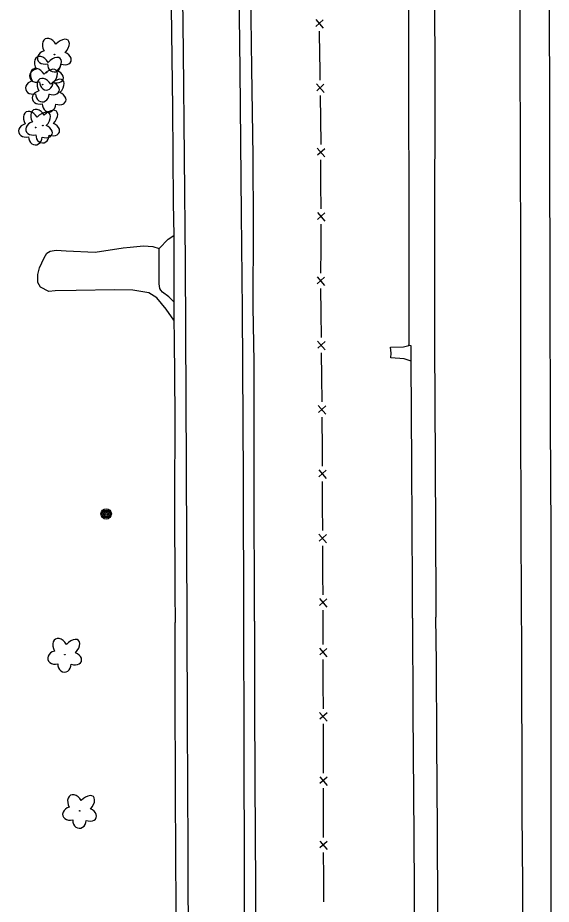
# Model space of a CAD drawing. Extents: x 588843 to 2552415, y 180129 to 269402.
# Drawn here: x 593763 to 593990.9, y 190638.4 to 191017.4 of the extents above; entities that cross this region are included whole.
import ezdxf

# ---------------------------------------------------------------- set-up
doc = ezdxf.new("R2010")
doc.units = 0
for name, color, linetype in [('E_DTM_BreakLines', 7, 'Continuous'), ('E_DWY', 7, 'Continuous'), ('E_FEN_P', 7, 'Continuous'), ('E_LAND_Vegetation', 7, 'Continuous'), ('E_MISCPROP', 7, 'Continuous'), ('E_RDWY', 7, 'Continuous'), ('E_WAL', 7, 'Continuous')]:
    doc.layers.add(name, color=color, linetype=linetype)

# ---------------------------------------------------------------- blocks, each defined once
blk = doc.blocks.new('DTRE_1')
at = {"layer": 'E_LAND_Vegetation'}
blk.add_circle((-0.18, 0.02), 0.256, dxfattribs=at)
for centre, major_axis, ratio in [((-2.54, 7.46), (1.9, -6.97), 0.782863), ((5.75, 3.85), (-7.38, -4.1), 0.691916), ((-8.15, 0.23), (6.9, -0.17), 0.832022), ((-3.41, -7.32), (2.52, 6.8), 0.716896), ((5.03, -5.17), (-7.02, 6.41), 0.560249)]:
    blk.add_ellipse(centre, major_axis=major_axis, ratio=ratio, start_param=1.570796, end_param=4.712389, dxfattribs=at)
blk = doc.blocks.new('POLE_1')
at = {"layer": 'E_MISCPROP'}
for radius in [4.46, 3.35, 2.23, 1.12]:
    blk.add_circle((0, 0), radius, dxfattribs=at)

msp = doc.modelspace()

# ---------------------------------------------------------------- linework, layer by layer
at = {"layer": 'E_DTM_BreakLines'}
for points in [[(593820.45, 191383.9), (593821.02, 191359.24), (593821.85, 191320.66), (593823.15, 191280.43), (593824.25, 191240.27), (593825.27, 191205.66), (593826.29, 191165.12), (593827.12, 191122.11), (593827.88, 191076.27), (593828.51, 191021.73), (593829.15, 190978.76), (593829.44, 190938.3), (593829.63, 190924.34), (593829.66, 190908.91), (593829.65, 190895.91), (593829.61, 190888.14), (593829.8, 190880.1), (593830.02, 190847.37), (593829.97, 190810.1), (593830.14, 190771.95), (593830.2, 190758.88)], [(593864.1, 190759.51), (593864.11, 190774.7), (593863.93, 190805.51), (593864.02, 190838.13), (593864.03, 190870.36), (593863.61, 190893.75), (593863.63, 190928.63), (593863.49, 190958.17), (593863.04, 190995.63), (593862.59, 191028.37), (593862.1, 191068.87), (593861.54, 191103.6), (593860.75, 191141.45), (593859.99, 191177.3), (593859.39, 191202.18)], [(593931.31, 190826.21), (593931.12, 190870.58), (593931.11, 190877.2), (593929.84, 190877.24)], [(593931.61, 190760.74), (593931.57, 190774.35), (593931.31, 190826.21)], [(593831.87, 190188.97), (593831.72, 190219.82), (593831.63, 190263.89), (593831.54, 190308.55), (593831.35, 190354.35), (593831.27, 190401.51), (593831.06, 190449.9), (593831.05, 190498.63), (593830.86, 190544.79), (593830.61, 190591.85), (593830.72, 190635.92), (593830.31, 190685.54), (593830.26, 190731.34), (593830.2, 190758.88)], [(593864.1, 190759.51), (593864.16, 190724.98), (593864.25, 190691.16), (593864.54, 190645.92), (593864.53, 190611.17), (593864.64, 190574.09), (593864.91, 190532.11), (593864.95, 190492.07), (593865.02, 190452.32), (593865.2, 190412.41), (593865.32, 190367.91), (593865.52, 190324.81), (593865.56, 190275.22), (593865.78, 190228.99), (593865.84, 190188.54)], [(593931.61, 190760.74), (593931.73, 190720.62), (593932.14, 190667.67), (593932.53, 190621.34), (593932.67, 190585.7), (593932.81, 190549.89), (593932.97, 190511.49), (593933.31, 190469.68), (593933.61, 190428.66), (593933.79, 190385.05), (593934.15, 190338.82), (593934.25, 190303.48), (593934.63, 190264.36), (593935.08, 190226.82), (593935.2, 190195.39), (593935.29, 190187.66)]]:
    msp.add_lwpolyline(points, dxfattribs=at)
at = {"layer": 'E_DWY'}
for points in [[(593829.61, 190888.14), (593826.42, 190892.8), (593822.46, 190897.72), (593818.92, 190899.76), (593812.08, 190901), (593804.35, 190901.08), (593788, 190900.81), (593778.92, 190900.7), (593776.31, 190900.36), (593772.65, 190902.24), (593771.58, 190904.2), (593771.62, 190907.7), (593772.2, 190910.44), (593774.31, 190914.82), (593775.47, 190916.7), (593776.81, 190917.63), (593779.43, 190918.09), (593783.66, 190917.74), (593796.01, 190917.2), (593808.05, 190918.96), (593811.05, 190919.31), (593816.74, 190919.84), (593820.66, 190919.65), (593823.39, 190918.8), (593827.2, 190922.72), (593829.63, 190924.34)], [(593829.65, 190895.91), (593827.58, 190898.11), (593824.81, 190900.15), (593824.08, 190900.92), (593823.66, 190901.65), (593823.46, 190903.61), (593823.39, 190918.8)]]:
    msp.add_lwpolyline(points, dxfattribs=at)
at = {"layer": 'E_FEN_P'}
for p, q in [((593890.28, 191016.57), (593893.5, 191012.95)), ((593893.46, 191016.44), (593890.38, 191013.65)), ((593890.62, 190989.07), (593893.85, 190985.46)), ((593893.8, 190988.95), (593890.72, 190986.15)), ((593890.95, 190961.61), (593894.1, 190957.92)), ((593894.13, 190961.41), (593890.98, 190958.69)), ((593890.98, 190934.08), (593894.21, 190930.46)), ((593894.17, 190933.95), (593891.08, 190931.16)), ((593890.84, 190906.58), (593894.06, 190902.95)), ((593894.03, 190906.44), (593890.94, 190903.66)), ((593891.1, 190879.08), (593894.32, 190875.46)), ((593894.29, 190878.95), (593891.2, 190876.16)), ((593891.39, 190851.58), (593894.61, 190847.96)), ((593894.57, 190851.45), (593891.48, 190848.66)), ((593891.56, 190824.09), (593894.76, 190820.45)), ((593894.74, 190823.94), (593891.63, 190821.17)), ((593891.65, 190796.59), (593894.85, 190792.95)), ((593894.84, 190796.44), (593891.73, 190793.68)), ((593891.82, 190769.08), (593895.05, 190765.46)), ((593895.01, 190768.95), (593891.92, 190766.16)), ((593891.9, 190747.92), (593895.09, 190744.27)), ((593895.08, 190747.76), (593891.97, 190745)), ((593891.93, 190720.42), (593895.12, 190716.77)), ((593895.11, 190720.26), (593892, 190717.5)), ((593891.97, 190692.92), (593895.16, 190689.27)), ((593895.16, 190692.76), (593892.04, 190690)), ((593892.02, 190665.42), (593895.22, 190661.78)), ((593895.21, 190665.27), (593892.1, 190662.5))]:
    msp.add_line(p, q, dxfattribs=at)
for points in [[(593891.81, 191011.7), (593891.93, 191001.21)], [(593891.93, 191001.21), (593892, 190995.75), (593892.07, 190990.71)], [(593892.16, 190984.21), (593892.3, 190973.71)], [(593892.3, 190973.71), (593892.44, 190963.65), (593892.43, 190963.21)], [(593892.37, 190956.71), (593892.28, 190947.87), (593892.3, 190946.21)], [(593892.3, 190946.21), (593892.43, 190935.71)], [(593892.46, 190929.21), (593892.39, 190918.71)], [(593892.39, 190918.71), (593892.33, 190908.21)], [(593892.36, 190901.71), (593892.46, 190891.21)], [(593892.46, 190891.21), (593892.56, 190880.71)], [(593892.62, 190874.21), (593892.73, 190863.71)], [(593892.73, 190863.71), (593892.84, 190853.21)], [(593892.91, 190846.71), (593892.95, 190842.94), (593892.98, 190836.21)], [(593892.98, 190836.21), (593893.02, 190825.71)], [(593893.05, 190819.21), (593893.09, 190810.33), (593893.09, 190808.71)], [(593893.09, 190808.71), (593893.12, 190798.21)], [(593893.14, 190791.71), (593893.17, 190781.21)], [(593893.17, 190781.21), (593893.17, 190778.93), (593893.27, 190770.72)], [(593893.35, 190764.22), (593893.37, 190762.6), (593893.35, 190760.04)], [(593893.35, 190760.04), (593893.37, 190749.54)], [(593893.37, 190743.04), (593893.38, 190732.54)], [(593893.38, 190732.54), (593893.4, 190722.04)], [(593893.4, 190715.54), (593893.4, 190715.12), (593893.42, 190705.04)], [(593893.42, 190705.04), (593893.44, 190694.54)], [(593893.45, 190688.04), (593893.47, 190677.54)], [(593893.47, 190677.54), (593893.49, 190667.04)], [(593893.51, 190660.54), (593893.56, 190650.04)], [(593893.56, 190650.04), (593893.6, 190639.54)]]:
    msp.add_lwpolyline(points, dxfattribs=at)
at = {"layer": 'E_RDWY'}
for points in [[(593940.2, 191388.04), (593940.06, 191351.48), (593940.25, 191301.61), (593940.54, 191238.66), (593940.52, 191190.66), (593940.66, 191144.68), (593940.79, 191087.98), (593940.98, 191034.45), (593941.16, 190984.58), (593941.05, 190929.44), (593941.09, 190878.15), (593941.32, 190827.22), (593941.57, 190767.75), (593941.57, 190761.1)], [(593976.77, 191389.31), (593976.71, 191350.43), (593976.88, 191306.53), (593976.9, 191260.48), (593977, 191217.7), (593977.28, 191173.17), (593977.3, 191124.04), (593977.39, 191078.7), (593977.45, 191037.4), (593977.44, 191002.57), (593977.64, 190960.34), (593977.74, 190916.82), (593977.8, 190877.27), (593977.78, 190845.11), (593977.92, 190803.52), (593978.05, 190764.12)], [(593825.54, 191384.07), (593827.08, 191317.77), (593828.92, 191247.99), (593831.2, 191158.82), (593832.59, 191083.1), (593833.59, 191002.87), (593834.49, 190912.72), (593834.99, 190825.42), (593835.22, 190758.98)], [(593865.53, 191385.46), (593866.18, 191349.59), (593866.35, 191338.19), (593866.29, 191331.97), (593866.12, 191327.63), (593865.66, 191318.51), (593864.1, 191286.69), (593862.78, 191264.84), (593861.64, 191242.43), (593860.6, 191222.53), (593859.39, 191202.18), (593858.41, 191184.96), (593856.74, 191152.85), (593855.65, 191136.88), (593856.55, 191092.85), (593857.27, 191041.3), (593857.82, 190994.99), (593858.49, 190933.62), (593858.81, 190892.56), (593859.24, 190820.24), (593859.45, 190759.42)], [(593931.12, 190870.45), (593931.12, 190870.58), (593928.12, 190871.58), (593922.43, 190871.97), (593922.48, 190874.02), (593922.29, 190876.55), (593927.78, 190876.69), (593930.02, 190877.28)], [(593978.05, 190764.12), (593978.06, 190761.59)], [(593835.22, 190758.98), (593835.37, 190716.35), (593835.62, 190661.68), (593835.77, 190614.32), (593835.94, 190570.29), (593836.01, 190521.91), (593836.22, 190463.43), (593836.32, 190412.28), (593836.41, 190358.64), (593836.58, 190301.65), (593836.67, 190245.28), (593836.82, 190188.91)], [(593859.45, 190759.42), (593859.51, 190708.49), (593859.67, 190649.36), (593859.89, 190593.34), (593860.11, 190525.99), (593860.21, 190461.81), (593860.44, 190393.5), (593860.63, 190317.5), (593860.75, 190244.01), (593860.92, 190188.6)], [(593945.41, 190187.53), (593945.1, 190221.04), (593944.69, 190257.66), (593944.5, 190294.32), (593944.2, 190336.47), (593943.96, 190373.69), (593943.64, 190410.18), (593943.45, 190448.68), (593943.22, 190485.25), (593942.95, 190523.71), (593942.9, 190562.96), (593942.75, 190599.4), (593942.47, 190635.92), (593942.23, 190670.21), (593942.08, 190707.75), (593941.84, 190741.64), (593941.57, 190761.1)], [(593978.06, 190761.59), (593978.12, 190753.6), (593978.35, 190677.68), (593978.6, 190646.75), (593978.8, 190617.48), (593978.98, 190591.37), (593979.15, 190561.11), (593979.35, 190532.45), (593979.5, 190514.25), (593980.01, 190447.16), (593980.19, 190419.24), (593980.42, 190389.56), (593980.74, 190353.91), (593981.04, 190319.2), (593981.35, 190277.41), (593981.6, 190236.9), (593982.01, 190198.7), (593982.13, 190187.35)]]:
    msp.add_lwpolyline(points, dxfattribs=at)
at = {"layer": 'E_WAL'}
for points in [[(593928.8, 191387.65), (593929.3, 191305.02), (593929.46, 191211.65), (593929.37, 191143.14), (593929.93, 191055.28), (593929.91, 190995.79), (593930.08, 190925.7), (593930.02, 190877.28)], [(593990.83, 190604.81), (593990.9, 190797.14), (593990.59, 190844.62), (593990.48, 190898.54), (593990.3, 190965.38), (593990.2, 191036.54), (593990.16, 191103.78), (593989.79, 191181.37), (593989.75, 191266.39), (593989.46, 191359.96), (593989.16, 191389.74)]]:
    msp.add_lwpolyline(points, dxfattribs=at)

# ---------------------------------------------------------------- block references
at = {"layer": 'E_LAND_Vegetation', "yscale": 0.5}
for p, xscale, rotation in [((593778.68, 191001.73), 0.5000000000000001, 89.97812782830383), ((593775.29, 190993.99), 0.5000000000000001, 89.97812782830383), ((593773.59, 190988.9), 0.5000000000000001, 89.97812782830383), ((593776.45, 190984.65), 0.5000000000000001, 89.97812782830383), ((593773.69, 190971.39), 0.5000000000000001, 89.97812782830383), ((593770.61, 190970.54), 0.5000000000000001, 89.97812782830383), ((593783.1, 190745.21), 0.5, 89.715156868), ((593789.46, 190678.46), 0.5, 89.715156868)]:
    msp.add_blockref('DTRE_1', p, dxfattribs=dict(at, xscale=xscale, rotation=rotation))
at = {"layer": 'E_MISCPROP', "xscale": 0.5000000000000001, "yscale": 0.5, "rotation": 89.97812782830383}
msp.add_blockref('POLE_1', (593800.75, 190805.28), dxfattribs=at)

doc.saveas('drawing.dxf')
